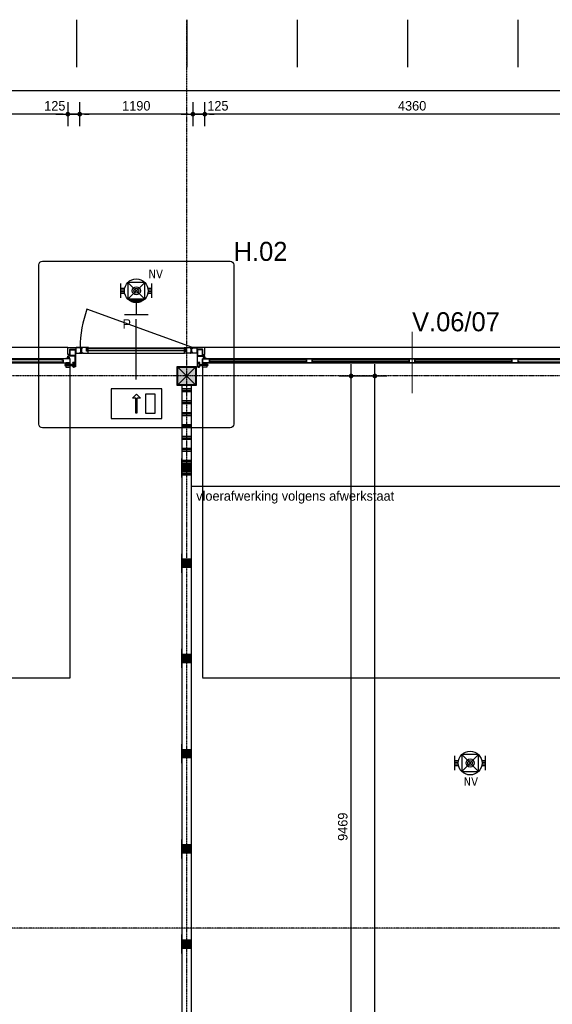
# Model space of a CAD drawing. Header units: millimetres. Extents: x -297000 to 504135, y -166520 to 252050.
# Tile 334 of 416: x 27969 to 33569, y 26026 to 36367. Entities that reach past the tile are written whole.
import ezdxf
from ezdxf.enums import TextEntityAlignment as Align
from ezdxf.lldxf.tags import DXFTag

# ---------------------------------------------------------------- set-up
doc = ezdxf.new("R2010")
doc.units = ezdxf.units.MM
doc.header["$MEASUREMENT"] = 0
for name, pattern in [('ACAD_ISO10W100', [18, 12, -3, 0, -3]), ('CENTER', [50.8, 31.75, -6.35, 6.35, -6.35]), ('HIDDEN', [0.375, 0.25, -0.125])]:
    doc.linetypes.add(name, pattern=pattern)
doc.layers.get('Defpoints').update_dxf_attribs({"color": 6})
for name, color, linetype in [('010_D0050_D', 1, 'Continuous'), ('010_T0050_T', 4, 'Continuous'), ('040_AXPRI_B', 9, 'CENTER'), ('068_HATCH_H', 8, 'Continuous'), ('080_SYMB_DETAIL', 4, 'Continuous'), ('080_SYMBO_G', 1, 'Continuous'), ('210_WALEX_E', 2, 'Continuous'), ('210_WALEX_G', 2, 'Continuous'), ('220_WALIN_E', 1, 'Continuous'), ('220_WALIN_G', 1, 'Continuous'), ('299_CONCR_H', 251, 'Continuous'), ('299_STEEL_G', 3, 'Continuous'), ('310_WINDO_E', 1, 'Continuous'), ('320_DOORS_G', 2, 'Continuous')]:
    doc.layers.add(name, color=color, linetype=linetype)
doc.styles.add('NORATT', font='TAHOMA.TTF')
doc.styles.add('VMX 1 SMALL 100', font='unvr55w.TTF', dxfattribs={"height": 100})
doc.styles.add('VMX 2 MEDIUM 100', font='unvr55w.TTF', dxfattribs={"height": 200})
doc.styles.add('VMX 2 MEDIUM 50', font='unvr55w.TTF', dxfattribs={"height": 100})
doc.styles.add('VMX 3 BIG 200', font='unvr55w.TTF', dxfattribs={"height": 800})
tags = doc.linetypes.add('SMALL', pattern=[0.19, 0.125, -0.065]).pattern_tags.tags
tags[6:7] = [DXFTag(74, 4), DXFTag(75, 0), DXFTag(340, '0'), DXFTag(46, 1.0), DXFTag(50, 0.0), DXFTag(44, 0.0), DXFTag(45, 0.0)]
tags[4:5] = [DXFTag(74, 4), DXFTag(75, 0), DXFTag(340, '0'), DXFTag(46, 1.0), DXFTag(50, 0.0), DXFTag(44, 0.0), DXFTag(45, 0.0)]
doc.dimstyles.new('VMX 50', dxfattribs={"dimscale": 50, "dimtxt": 1, "dimasz": 1, "dimexe": 2, "dimexo": 2, "dimgap": 0.7, "dimtad": 1, "dimdec": 0, "dimdsep": 46, "dimtxsty": 'VMX 2 MEDIUM 50', "dimblk1": 'VMX-DIM-ARROW', "dimblk2": 'VMX-DIM-ARROW', "dimsah": 1, "dimcen": 1, "dimdle": 2, "dimse1": 1, "dimse2": 1, "dimclrd": 256, "dimclre": 256, "dimclrt": 256, "dimadec": 0, "dimazin": 0, "dimtm": 1e-09, "dimtfac": 1, "dimtdec": 0, "dimtmove": 2, "dimatfit": 2, "dimldrblk": 'VMX-DIM-ARROW', "dimfxl": 0, "dimtolj": 2, "dimlwd": -1, "dimarcsym": 0})

# ---------------------------------------------------------------- blocks, each defined once
blk = doc.blocks.new('VMX-DIM-ARROW')
h = blk.add_hatch(color=256)
edge = h.paths.add_edge_path()
edge.add_arc((0, 0), 0.5, 0, 360)
for p, q in [((0, 2.5), (0, -2.5)), ((-2.5, 0), (2.5, 0))]:
    blk.add_line(p, q)
blk = doc.blocks.new('*D74')
at = {"layer": '010_D0050_D'}
blk.add_line((34225, 35375), (29965, 35375), dxfattribs=at)
at = {"layer": 'Defpoints', "color": 0}
for p in [(29915, 35375), (29915, 32887), (34275, 32887)]:
    blk.add_point(p, dxfattribs=at)
at = {"layer": '010_D0050_D', "xscale": 50, "yscale": 50, "zscale": 50, "rotation": 180}
blk.add_blockref('VMX-DIM-ARROW', (29915, 35375), dxfattribs=at)
at = {"layer": '010_D0050_D', "xscale": 50, "yscale": 50, "zscale": 50}
blk.add_blockref('VMX-DIM-ARROW', (34275, 35375), dxfattribs=at)
at = {"layer": '010_D0050_D', "insert": (32095, 35462), "char_height": 100, "attachment_point": 5, "style": 'VMX 2 MEDIUM 50'}
blk.add_mtext('\\A2;4360', dxfattribs=at)
blk = doc.blocks.new('*D75')
at = {"layer": '010_D0050_D'}
for p, q in [((29740, 35375), (29690, 35375)), ((29915, 35375), (29790, 35375)), ((29965, 35375), (30015, 35375))]:
    blk.add_line(p, q, dxfattribs=at)
at = {"layer": 'Defpoints', "color": 0}
for p in [(29790, 35375), (29790, 32925), (29915, 32887)]:
    blk.add_point(p, dxfattribs=at)
at = {"layer": '010_D0050_D', "xscale": 50, "yscale": 50, "zscale": 50}
blk.add_blockref('VMX-DIM-ARROW', (29790, 35375), dxfattribs=at)
at = {"layer": '010_D0050_D', "xscale": 50, "yscale": 50, "zscale": 50, "rotation": 180}
blk.add_blockref('VMX-DIM-ARROW', (29915, 35375), dxfattribs=at)
at = {"layer": '010_D0050_D', "insert": (30053, 35462), "char_height": 100, "attachment_point": 5, "style": 'VMX 2 MEDIUM 50'}
blk.add_mtext('\\A2;125', dxfattribs=at)
blk = doc.blocks.new('*D76')
at = {"layer": '010_D0050_D'}
blk.add_line((29740, 35375), (28650, 35375), dxfattribs=at)
at = {"layer": 'Defpoints', "color": 0}
for p in [(28600, 35375), (28600, 32925), (29790, 32925)]:
    blk.add_point(p, dxfattribs=at)
at = {"layer": '010_D0050_D', "xscale": 50, "yscale": 50, "zscale": 50, "rotation": 180}
blk.add_blockref('VMX-DIM-ARROW', (28600, 35375), dxfattribs=at)
at = {"layer": '010_D0050_D', "xscale": 50, "yscale": 50, "zscale": 50}
blk.add_blockref('VMX-DIM-ARROW', (29790, 35375), dxfattribs=at)
at = {"layer": '010_D0050_D', "insert": (29195, 35462), "char_height": 100, "attachment_point": 5, "style": 'VMX 2 MEDIUM 50'}
blk.add_mtext('\\A2;1190', dxfattribs=at)
blk = doc.blocks.new('*D77')
at = {"layer": '010_D0050_D'}
for p, q in [((28425, 35375), (28375, 35375)), ((28600, 35375), (28475, 35375)), ((28650, 35375), (28700, 35375))]:
    blk.add_line(p, q, dxfattribs=at)
at = {"layer": 'Defpoints', "color": 0}
for p in [(28475, 35375), (28475, 32887), (28600, 32925)]:
    blk.add_point(p, dxfattribs=at)
at = {"layer": '010_D0050_D', "xscale": 50, "yscale": 50, "zscale": 50}
blk.add_blockref('VMX-DIM-ARROW', (28475, 35375), dxfattribs=at)
at = {"layer": '010_D0050_D', "xscale": 50, "yscale": 50, "zscale": 50, "rotation": 180}
blk.add_blockref('VMX-DIM-ARROW', (28600, 35375), dxfattribs=at)
at = {"layer": '010_D0050_D', "insert": (28338, 35462), "char_height": 100, "attachment_point": 5, "style": 'VMX 2 MEDIUM 50'}
blk.add_mtext('\\A2;125', dxfattribs=at)
blk = doc.blocks.new('*D78')
at = {"layer": '010_D0050_D'}
blk.add_line((28425, 35375), (24165, 35375), dxfattribs=at)
at = {"layer": 'Defpoints', "color": 0}
for p in [(24115, 35375), (24115, 32887), (28475, 32887)]:
    blk.add_point(p, dxfattribs=at)
at = {"layer": '010_D0050_D', "xscale": 50, "yscale": 50, "zscale": 50, "rotation": 180}
blk.add_blockref('VMX-DIM-ARROW', (24115, 35375), dxfattribs=at)
at = {"layer": '010_D0050_D', "xscale": 50, "yscale": 50, "zscale": 50}
blk.add_blockref('VMX-DIM-ARROW', (28475, 35375), dxfattribs=at)
at = {"layer": '010_D0050_D', "insert": (26295, 35462), "char_height": 100, "attachment_point": 5, "style": 'VMX 2 MEDIUM 50'}
blk.add_mtext('\\A2;4360', dxfattribs=at)
blk = doc.blocks.new('*D88')
at = {"layer": '010_D0050_D'}
blk.add_line((12075, 35625), (35775, 35625), dxfattribs=at)
at = {"layer": 'Defpoints', "color": 0}
for p in [(35825, 35625), (12025, 32925), (35825, 32925)]:
    blk.add_point(p, dxfattribs=at)
at = {"layer": '010_D0050_D', "xscale": 50, "yscale": 50, "zscale": 50, "rotation": 180}
blk.add_blockref('VMX-DIM-ARROW', (12025, 35625), dxfattribs=at)
at = {"layer": '010_D0050_D', "xscale": 50, "yscale": 50, "zscale": 50}
blk.add_blockref('VMX-DIM-ARROW', (35825, 35625), dxfattribs=at)
at = {"layer": '010_D0050_D', "insert": (23925, 35712), "char_height": 100, "attachment_point": 5, "style": 'VMX 2 MEDIUM 50'}
blk.add_mtext('\\A2;23800', dxfattribs=at)
blk = doc.blocks.new('*D218')
at = {"layer": '010_D0050_D'}
blk.add_line((31453, 23206), (31453, 32575), dxfattribs=at)
at = {"layer": 'Defpoints', "color": 0}
for p in [(29775, 32625), (31453, 32625), (29775, 23156)]:
    blk.add_point(p, dxfattribs=at)
at = {"layer": '010_D0050_D', "xscale": 50, "yscale": 50, "zscale": 50}
for p, rotation in [((31453, 32625), 90), ((31453, 23156), 270)]:
    blk.add_blockref('VMX-DIM-ARROW', p, dxfattribs=dict(at, rotation=rotation))
at = {"layer": '010_D0050_D', "insert": (31366, 27891), "char_height": 100, "attachment_point": 5, "rotation": 90, "style": 'VMX 2 MEDIUM 50'}
blk.add_mtext('\\A2;9469', dxfattribs=at)
blk = doc.blocks.new('*D219')
at = {"layer": '010_D0050_D'}
blk.add_line((31703, 9475), (31703, 32575), dxfattribs=at)
at = {"layer": 'Defpoints', "color": 0}
for p in [(29725, 32625), (31703, 32625), (29725, 9425)]:
    blk.add_point(p, dxfattribs=at)
at = {"layer": '010_D0050_D', "xscale": 50, "yscale": 50, "zscale": 50}
for p, rotation in [((31703, 32625), 90), ((31703, 9425), 270)]:
    blk.add_blockref('VMX-DIM-ARROW', p, dxfattribs=dict(at, rotation=rotation))
at = {"layer": '010_D0050_D', "insert": (31616, 21025), "char_height": 100, "attachment_point": 5, "rotation": 90, "style": 'VMX 2 MEDIUM 50'}
blk.add_mtext('\\A2;23200', dxfattribs=at)
blk = doc.blocks.new('GRID01')
at = {"layer": '040_AXPRI_B', "linetype": 'ACAD_ISO10W100'}
for p, q in [((-5800, -3742), (-5800, 26942)), ((3750, 23200), (-26942, 23200)), ((3742, 17400), (-26942, 17400))]:
    blk.add_line(p, q, dxfattribs=at)
blk = doc.blocks.new('SEGMENTDEUR_plg')
at = {"layer": '210_WALEX_E', "color": 8, "linetype": 'SMALL', "ltscale": 25}
blk.add_lwpolyline([(4550, 200), (190, 200)], dxfattribs=at)
at = {"layer": '210_WALEX_E', "color": 8, "linetype": 'HIDDEN', "ltscale": 25}
blk.add_lwpolyline([(165, -7), (165, -3270), (4575, -3270), (4575, -7)], dxfattribs=at)
at = {"layer": '210_WALEX_G', "ltscale": 20}
for points in [[(175, 110), (175, 125), (190, 125), (190, 200), (65, 200)], [(4565, 110), (4565, 125), (4550, 125), (4550, 200), (4675, 200)]]:
    blk.add_lwpolyline(points, dxfattribs=at)
at = {"layer": '299_STEEL_G'}
for points in [[(114, 110), (166, 110, 0.414214), (170, 114), (170, 176, 0.414214), (166, 180), (114, 180, 0.414214), (110, 176), (110, 114, 0.414214)], [(4626, 110), (4574, 110, -0.414214), (4570, 114), (4570, 176, -0.414214), (4574, 180), (4626, 180, -0.414214), (4630, 176), (4630, 114, -0.414214)]]:
    blk.add_lwpolyline(points, format="xyb", close=True, dxfattribs=at)
for points in [[(114, 114), (166, 114), (166, 176), (114, 176)], [(4626, 114), (4574, 114), (4574, 176), (4626, 176)]]:
    blk.add_lwpolyline(points, close=True, dxfattribs=at)
at = {"layer": '320_DOORS_G'}
for points in [[(187, 95), (188, 95), (189, 96), (190, 98), (190, 98), (190, 107), (190, 108), (189, 109), (187, 110), (187, 110), (113, 110), (112, 110), (111, 109), (110, 107), (110, 107), (110, -4), (112, -4), (112, 107), (112, 107), (113, 108), (113, 108), (187, 108), (187, 108), (188, 107), (188, 107), (188, 98), (188, 98), (187, 97), (187, 97), (179, 97), (178, 97), (176, 96), (175, 94), (175, 92), (175, 91), (176, 89), (178, 88), (179, 88), (185, 88), (185, 90), (179, 90), (178, 90), (177, 91), (177, 92), (177, 94), (178, 95), (179, 95)], [(4553, 95), (4552, 95), (4551, 96), (4550, 98), (4550, 98), (4550, 107), (4550, 108), (4551, 109), (4553, 110), (4553, 110), (4627, 110), (4628, 110), (4629, 109), (4630, 107), (4630, 107), (4630, -4), (4628, -4), (4628, 107), (4628, 107), (4627, 108), (4627, 108), (4553, 108), (4553, 108), (4552, 107), (4552, 107), (4552, 98), (4552, 98), (4553, 97), (4553, 97), (4561, 97), (4562, 97), (4564, 96), (4565, 94), (4565, 92), (4565, 91), (4564, 89), (4562, 88), (4561, 88), (4555, 88), (4555, 90), (4561, 90), (4562, 90), (4563, 91), (4563, 92), (4563, 94), (4562, 95), (4561, 95)], [(112, 10), (112, 10), (112, 8), (113, 6), (119, -5), (120, -7), (123, -8), (125, -9), (125, -9), (128, -9), (131, -8), (133, -7), (135, -6), (135, -5), (138, 1), (137, 2), (134, -4), (134, -4), (132, -6), (130, -7), (128, -7), (125, -7), (125, -7), (123, -7), (122, -6), (120, -4), (114, 7), (114, 8), (113, 10), (113, 40), (113, 40), (114, 41), (115, 42), (134, 42), (135, 42), (136, 41), (136, 40), (136, 36), (137, 36), (137, 40), (137, 41), (136, 42), (135, 43), (134, 43), (115, 43), (114, 43), (113, 42), (112, 41), (112, 40)], [(240, 38), (255, 38), (255, 50), (240, 50)], [(1260, 38), (1245, 38), (1245, 50), (1260, 50)], [(1320, 38), (1335, 38), (1335, 50), (1320, 50)], [(2340, 38), (2325, 38), (2325, 50), (2340, 50)], [(2400, 38), (2415, 38), (2415, 50), (2400, 50)], [(3420, 38), (3405, 38), (3405, 50), (3420, 50)], [(3480, 38), (3495, 38), (3495, 50), (3480, 50)], [(4500, 38), (4485, 38), (4485, 50), (4500, 50)], [(4628, 10), (4628, 10), (4628, 8), (4627, 6), (4621, -5), (4620, -7), (4617, -8), (4615, -9), (4615, -9), (4612, -9), (4609, -8), (4607, -7), (4605, -6), (4605, -5), (4602, 1), (4603, 2), (4606, -4), (4606, -4), (4608, -6), (4610, -7), (4612, -7), (4615, -7), (4615, -7), (4617, -7), (4618, -6), (4620, -4), (4626, 7), (4626, 8), (4627, 10), (4627, 40), (4627, 40), (4626, 41), (4625, 42), (4606, 42), (4605, 42), (4604, 41), (4604, 40), (4604, 36), (4603, 36), (4603, 40), (4603, 41), (4604, 42), (4605, 43), (4606, 43), (4625, 43), (4626, 43), (4627, 42), (4628, 41), (4628, 40)]]:
    blk.add_lwpolyline(points, close=True, dxfattribs=at)
at = {"layer": '320_DOORS_G', "color": 1}
for points in [[(222, 21), (222, 10), (137, 10), (137, 21), (222, 21)], [(165, 38), (4575, 38), (4575, 80), (165, 80), (165, 38)], [(4518, 21), (4518, 10), (4603, 10), (4603, 21), (4518, 21)]]:
    blk.add_lwpolyline(points, dxfattribs=at)
at = {"layer": '320_DOORS_G'}
for points in [[(165, 38), (165, 80), (255, 80), (255, 70), (240, 70), (240, 38), (165, 38)], [(240, 70), (1260, 70), (1260, 50), (240, 50), (240, 70)], [(1260, 38), (1260, 70), (1245, 70), (1245, 80), (1335, 80), (1335, 70), (1320, 70), (1320, 38), (1260, 38)], [(1320, 70), (2340, 70), (2340, 50), (1320, 50), (1320, 70)], [(2340, 38), (2340, 70), (2325, 70), (2325, 80), (2415, 80), (2415, 70), (2400, 70), (2400, 38), (2340, 38)], [(2400, 70), (3420, 70), (3420, 50), (2400, 50), (2400, 70)], [(3420, 38), (3420, 70), (3405, 70), (3405, 80), (3495, 80), (3495, 70), (3480, 70), (3480, 38), (3420, 38)], [(4500, 70), (3480, 70), (3480, 50), (4500, 50), (4500, 70)], [(4575, 38), (4575, 80), (4485, 80), (4485, 70), (4500, 70), (4500, 38), (4575, 38)]]:
    blk.add_lwpolyline(points, dxfattribs=at)
at = {"layer": '320_DOORS_G', "color": 1}
for points in [[(212, 33), (165, 33), (165, 38), (212, 38)], [(212, -7), (165, -7), (165, 33), (212, 33)], [(4528, 33), (4575, 33), (4575, 38), (4528, 38)], [(4528, -7), (4575, -7), (4575, 33), (4528, 33)]]:
    blk.add_lwpolyline(points, close=True, dxfattribs=at)
for points, knots in [([(133, 30), (133, 32), (132, 34), (130, 35), (129, 36), (126, 36), (125, 35), (123, 34), (122, 32), (122, 30), (122, 30), (121, 29), (121, 29), (121, 27), (120, 24), (120, 21), (120, 17), (120, 14), (120, 10), (120, 7), (121, 4), (121, 2), (121, 2), (122, 1), (122, 1), (122, -1), (123, -3), (125, -4), (126, -5), (129, -5), (130, -4), (132, -3), (133, -1), (133, 1), (133, 1), (133, 30), (133, 30)], [0, 0, 0, 0, 1, 1, 1, 2, 2, 2, 3, 3, 3, 4, 4, 4, 5, 5, 5, 6, 6, 6, 7, 7, 7, 8, 8, 8, 9, 9, 9, 10, 10, 10, 11, 11, 11, 12, 12, 12, 12]), ([(133, 25), (133, 25), (134, 24), (134, 24), (134, 24), (135, 24), (135, 24), (135, 24), (136, 24), (136, 24), (136, 24), (136, 23), (137, 23), (137, 23), (137, 23), (137, 23), (137, 23), (137, 8), (137, 8), (137, 8), (137, 8), (137, 8), (136, 8), (136, 7), (136, 7), (136, 7), (135, 7), (135, 7), (135, 7), (134, 7), (134, 7), (134, 7), (133, 6), (133, 6)], [0, 0, 0, 0, 1, 1, 1, 2, 2, 2, 3, 3, 3, 4, 4, 4, 5, 5, 5, 6, 6, 6, 7, 7, 7, 8, 8, 8, 9, 9, 9, 10, 10, 10, 11, 11, 11, 11]), ([(4607, 25), (4607, 25), (4606, 24), (4606, 24), (4606, 24), (4605, 24), (4605, 24), (4605, 24), (4604, 24), (4604, 24), (4604, 24), (4604, 23), (4603, 23), (4603, 23), (4603, 23), (4603, 23), (4603, 23), (4603, 8), (4603, 8), (4603, 8), (4603, 8), (4603, 8), (4604, 8), (4604, 7), (4604, 7), (4604, 7), (4605, 7), (4605, 7), (4605, 7), (4606, 7), (4606, 7), (4606, 7), (4607, 6), (4607, 6)], [0, 0, 0, 0, 1, 1, 1, 2, 2, 2, 3, 3, 3, 4, 4, 4, 5, 5, 5, 6, 6, 6, 7, 7, 7, 8, 8, 8, 9, 9, 9, 10, 10, 10, 11, 11, 11, 11]), ([(4607, 30), (4607, 32), (4608, 34), (4610, 35), (4611, 36), (4614, 36), (4615, 35), (4617, 34), (4618, 32), (4618, 30), (4618, 30), (4619, 29), (4619, 29), (4619, 27), (4620, 24), (4620, 21), (4620, 17), (4620, 14), (4620, 10), (4620, 7), (4619, 4), (4619, 2), (4619, 2), (4618, 1), (4618, 1), (4618, -1), (4617, -3), (4615, -4), (4614, -5), (4611, -5), (4610, -4), (4608, -3), (4607, -1), (4607, 1), (4607, 1), (4607, 30), (4607, 30)], [0, 0, 0, 0, 1, 1, 1, 2, 2, 2, 3, 3, 3, 4, 4, 4, 5, 5, 5, 6, 6, 6, 7, 7, 7, 8, 8, 8, 9, 9, 9, 10, 10, 10, 11, 11, 11, 12, 12, 12, 12])]:
    blk.add_open_spline(points, degree=3, knots=knots, dxfattribs=at)
for points in [[(172, 86), (172, 86), (174, 88), (174, 88)], [(172, 85), (172, 85), (172, 86), (172, 86)], [(172, 86), (172, 86), (172, 86), (172, 86)], [(173, 85), (173, 85), (172, 85), (172, 85)], [(181, 84), (181, 84), (173, 85), (173, 85)], [(174, 88), (174, 88), (174, 88), (174, 88)], [(174, 88), (174, 88), (175, 88), (175, 88)], [(175, 88), (175, 88), (175, 88), (175, 88)], [(175, 88), (175, 88), (177, 87), (177, 87)], [(177, 87), (177, 87), (177, 87), (177, 87)], [(177, 87), (177, 87), (186, 87), (186, 87)], [(180, 93), (180, 93), (182, 94), (182, 94)], [(180, 92), (180, 92), (180, 93), (180, 93)], [(181, 91), (181, 91), (180, 92), (180, 92)], [(187, 91), (187, 91), (181, 91), (181, 91)], [(188, 84), (188, 84), (181, 84), (181, 84)], [(182, 94), (182, 94), (186, 94), (186, 94)], [(186, 94), (189, 94), (190, 95), (190, 95)], [(186, 87), (186, 87), (187, 87), (187, 87)], [(187, 87), (187, 87), (187, 91), (187, 91)], [(187, 91), (187, 91), (187, 91), (187, 91)], [(190, 85), (190, 85), (188, 84), (188, 84)], [(190, 95), (190, 95), (190, 93), (190, 93)], [(190, 93), (190, 93), (190, 91), (190, 91)], [(190, 91), (190, 91), (191, 90), (191, 90)], [(191, 88), (191, 88), (190, 88), (190, 88)], [(190, 88), (190, 88), (190, 87), (190, 87)], [(190, 87), (190, 87), (190, 85), (190, 85)], [(191, 90), (191, 90), (192, 90), (192, 90)], [(192, 88), (192, 88), (191, 88), (191, 88)], [(192, 90), (192, 90), (197, 89), (197, 89)], [(197, 87), (197, 87), (192, 88), (192, 88)], [(197, 89), (197, 89), (202, 86), (202, 86)], [(202, 85), (202, 85), (197, 87), (197, 87)], [(202, 86), (202, 86), (207, 83), (207, 83)], [(207, 82), (207, 82), (202, 85), (202, 85)], [(207, 83), (207, 83), (207, 82), (207, 82)], [(4530, 82), (4530, 82), (4538, 85), (4538, 85)], [(4533, 83), (4533, 83), (4530, 82), (4530, 82)], [(4538, 86), (4538, 86), (4533, 83), (4533, 83)], [(4543, 89), (4543, 89), (4538, 86), (4538, 86)], [(4538, 85), (4538, 85), (4543, 87), (4543, 87)], [(4548, 90), (4548, 90), (4543, 89), (4543, 89)], [(4543, 87), (4543, 87), (4548, 88), (4548, 88)], [(4549, 90), (4549, 90), (4548, 90), (4548, 90)], [(4548, 88), (4548, 88), (4549, 88), (4549, 88)], [(4550, 91), (4550, 91), (4549, 90), (4549, 90)], [(4549, 88), (4549, 88), (4550, 88), (4550, 88)], [(4554, 94), (4551, 94), (4550, 95), (4550, 95)], [(4550, 95), (4550, 95), (4550, 93), (4550, 93)], [(4550, 93), (4550, 93), (4550, 91), (4550, 91)], [(4550, 88), (4550, 88), (4550, 87), (4550, 87)], [(4550, 87), (4550, 87), (4550, 85), (4550, 85)], [(4550, 85), (4550, 85), (4552, 84), (4552, 84)], [(4552, 84), (4552, 84), (4559, 84), (4559, 84)], [(4553, 87), (4553, 87), (4553, 91), (4553, 91)], [(4553, 91), (4553, 91), (4553, 91), (4553, 91)], [(4553, 91), (4553, 91), (4559, 91), (4559, 91)], [(4554, 87), (4554, 87), (4553, 87), (4553, 87)], [(4558, 94), (4558, 94), (4554, 94), (4554, 94)], [(4563, 87), (4563, 87), (4554, 87), (4554, 87)], [(4560, 93), (4560, 93), (4558, 94), (4558, 94)], [(4559, 91), (4559, 91), (4560, 92), (4560, 92)], [(4559, 84), (4559, 84), (4567, 85), (4567, 85)], [(4560, 92), (4560, 92), (4560, 93), (4560, 93)], [(4565, 88), (4565, 88), (4563, 87), (4563, 87)], [(4563, 87), (4563, 87), (4563, 87), (4563, 87)], [(4566, 88), (4566, 88), (4565, 88), (4565, 88)], [(4565, 88), (4565, 88), (4565, 88), (4565, 88)], [(4568, 86), (4568, 86), (4566, 88), (4566, 88)], [(4566, 88), (4566, 88), (4566, 88), (4566, 88)], [(4567, 85), (4567, 85), (4568, 85), (4568, 85)], [(4568, 85), (4568, 85), (4568, 86), (4568, 86)], [(4568, 86), (4568, 86), (4568, 86), (4568, 86)]]:
    blk.add_open_spline(points, degree=3, dxfattribs=at)
blk = doc.blocks.new('*U1202')
at = {"layer": '068_HATCH_H'}
h = blk.add_hatch(dxfattribs=at)
h.set_pattern_fill('PLAST', color=256, scale=500, angle=180, style=0)
h.set_pattern_definition([(180, (0, 8367), (-2e-14, -125), []), (180, (-2e-15, 8351.37), (-2e-14, -125), []), (180, (-4e-15, 8335.75), (-2e-14, -125), [])])
h.paths.add_polyline_path([(0, 8367), (100, 8367), (100, 9367), (0, 9367)])
at = {"layer": '220_WALIN_G', "ltscale": 10}
for p, q in [((0, 8400), (0, 8600)), ((100, 8400), (100, 8600)), ((0, 7400), (0, 7600)), ((100, 7400), (100, 7600)), ((0, 6400), (0, 6600)), ((100, 6400), (100, 6600)), ((0, 5400), (0, 5600)), ((100, 5400), (100, 5600)), ((0, 4400), (0, 4600)), ((100, 4400), (100, 4600)), ((0, 3400), (0, 3600)), ((100, 3400), (100, 3600)), ((0, 2400), (0, 2600)), ((100, 2400), (100, 2600)), ((0, 1400), (0, 1600)), ((100, 1400), (100, 1600)), ((0, 400), (0, 600)), ((100, 400), (100, 600))]:
    blk.add_line(p, q, dxfattribs=at)
blk.add_lwpolyline([(0, 0), (100, 0), (100, 9367), (0, 9367)], close=True, dxfattribs=at)
at = {"layer": '220_WALIN_E', "ltscale": 10, "char_height": 100, "width": 100, "attachment_point": 5, "style": 'VMX 1 SMALL 100', "bg_fill": 1, "box_fill_scale": 1, "bg_fill_color": 255, "bg_fill_transparency": 0}
for insert in [(50, 8500), (50, 7500), (50, 6500), (50, 5500), (50, 4500), (50, 3500), (50, 2500), (50, 1500), (50, 500)]:
    blk.add_mtext('{\\fUnivers Condensed|b0|i0|c0|p34;A}', dxfattribs=dict(at, insert=insert))
blk = doc.blocks.new('K200x200x8+BETON')
at = {"layer": '299_CONCR_H'}
h = blk.add_hatch(color=256, dxfattribs=at)
edge = h.paths.add_edge_path()
edge.add_line((-92, -84), (-92, 84))
edge.add_arc((-84, 84), 8, 90, 180, ccw=False)
edge.add_line((-84, 92), (84, 92))
edge.add_arc((84, 84), 8, 0, 90, ccw=False)
edge.add_line((92, 84), (92, -84))
edge.add_arc((84, -84), 8, -90, 0, ccw=False)
edge.add_line((84, -92), (-84, -92))
edge.add_arc((-84, -84), 8, 180, 270, ccw=False)
at = {"layer": '299_STEEL_G'}
for points in [[(-100, -88), (-100, 88, -0.414214), (-88, 100), (88, 100, -0.414214), (100, 88), (100, -88, -0.414214), (88, -100), (-88, -100, -0.414214)], [(-92, -84), (-92, 84, -0.414214), (-84, 92), (84, 92, -0.414214), (92, 84), (92, -84, -0.414214), (84, -92), (-84, -92, -0.414214)]]:
    blk.add_lwpolyline(points, format="xyb", close=True, dxfattribs=at)
at = {"layer": 'Defpoints'}
blk.add_lwpolyline([(-100, 100), (100, 100), (100, -100), (-100, -100)], close=True, dxfattribs=at)
for points in [[(100, -100), (-100, 100)], [(100, 100), (-100, -100)]]:
    blk.add_lwpolyline(points, dxfattribs=at)
blk = doc.blocks.new('NOODUITGANG')
at = {"layer": '080_SYMBO_G'}
blk.add_lwpolyline([(3.552, 0), (0, 0), (0, 2.088), (3.552, 2.088)], close=True, dxfattribs=at)
at = {"layer": '080_SYMBO_G', "ltscale": 0.1}
blk.add_lwpolyline([(1.814, 1.719), (1.739, 1.719), (1.739, 0.659), (1.496, 0.659), (1.776, 0.369), (2.056, 0.659), (1.814, 0.659), (1.814, 1.719)], dxfattribs=at)
blk.add_lwpolyline([(2.422, 1.719), (3.097, 1.719), (3.097, 0.369), (2.422, 0.369)], close=True, dxfattribs=at)
blk = doc.blocks.new('P-deur')
at = {"layer": '080_SYMBO_G'}
blk.add_line((0, -316), (0, 316), dxfattribs=at)
at = {"layer": '080_SYMBO_G', "insert": (-56, 316), "char_height": 100, "attachment_point": 3, "style": 'VMX 2 MEDIUM 100'}
blk.add_mtext('P', dxfattribs=at)
blk = doc.blocks.new('ALCOA_deur')
at = {"layer": '310_WINDO_E', "color": 2}
for p, q in [((0, 27), (0, 28)), ((0, 28), (1, 28)), ((1, 28), (1, 29)), ((39, 29), (1, 29)), ((39, 28), (39, 29)), ((40, 28), (39, 28)), ((40, 27), (40, 28)), ((40, 24), (40, 27)), ((48, 24), (40, 24)), ((45, 30), (45, 31)), ((45, 31), (46, 31)), ((45, 30), (45, 29)), ((45, 29), (46, 29)), ((46, 31), (47, 31)), ((46, 29), (47, 28)), ((60, 31), (47, 31)), ((47, 28), (68, 28)), ((48, 24), (49, 24)), ((49, 24), (50, 24)), ((50, 24), (50, 23)), ((50, -20), (50, 23)), ((79, 31), (60, 31)), ((61, 24), (60, 24)), ((60, 24), (60, 23)), ((60, 23), (60, -20)), ((62, 24), (61, 24)), ((68, 24), (62, 24)), ((69, 28), (68, 28)), ((68, 24), (69, 25)), ((70, 27), (69, 28)), ((69, 25), (70, 25)), ((70, 26), (70, 27)), ((70, 25), (70, 26)), ((131, 31), (79, 31)), ((110, 28), (131, 28)), ((110, -9), (110, 28)), ((132, 31), (131, 31)), ((132, 29), (131, 28)), ((133, 30), (132, 31)), ((132, 31), (132, 31)), ((133, 30), (132, 29)), ((132, 29), (132, 29)), ((1137, 30), (1138, 31)), ((1137, 30), (1138, 29)), ((1138, 31), (1138, 31)), ((1138, 31), (1139, 31)), ((1138, 29), (1138, 29)), ((1138, 29), (1139, 28)), ((1139, 31), (1191, 31)), ((1160, 28), (1139, 28)), ((1160, -9), (1160, 28)), ((1191, 31), (1210, 31)), ((1200, 27), (1201, 28)), ((1200, 26), (1200, 27)), ((1200, 25), (1200, 26)), ((1201, 25), (1200, 25)), ((1201, 28), (1202, 28)), ((1202, 24), (1201, 25)), ((1223, 28), (1202, 28)), ((1202, 24), (1208, 24)), ((1208, 24), (1209, 24)), ((1209, 24), (1210, 24)), ((1210, 31), (1223, 31)), ((1210, 24), (1210, 23)), ((1210, 23), (1210, -20)), ((1221, 24), (1220, 24)), ((1220, 24), (1220, 23)), ((1220, -20), (1220, 23)), ((1222, 24), (1221, 24)), ((1222, 24), (1230, 24)), ((1224, 31), (1223, 31)), ((1224, 29), (1223, 28)), ((1225, 31), (1224, 31)), ((1225, 29), (1224, 29)), ((1225, 30), (1225, 31)), ((1225, 30), (1225, 29)), ((1230, 27), (1230, 28)), ((1230, 28), (1231, 28)), ((1230, 24), (1230, 27)), ((1231, 28), (1268, 28)), ((1231, 28), (1231, 28)), ((1269, 28), (1268, 28)), ((1270, 28), (1269, 28)), ((1270, 27), (1270, 28)), ((41, -22), (40, -23)), ((40, -23), (40, -24)), ((40, -24), (40, -25)), ((40, -25), (41, -25)), ((42, -22), (41, -22)), ((41, -25), (42, -26)), ((42, -22), (48, -22)), ((63, -26), (42, -26)), ((48, -26), (43, -26)), ((48, -22), (49, -21)), ((49, -21), (50, -21)), ((50, -21), (50, -20)), ((50, -26), (64, -26)), ((60, -20), (60, -21)), ((60, -21), (61, -21)), ((61, -21), (62, -22)), ((62, -22), (70, -22)), ((64, -26), (63, -26)), ((64, -28), (63, -29)), ((65, -26), (64, -26)), ((65, -28), (64, -28)), ((65, -27), (65, -26)), ((65, -27), (65, -28)), ((70, -22), (70, -27)), ((70, -27), (70, -28)), ((70, -28), (71, -28)), ((71, -28), (72, -29)), ((72, -29), (129, -29)), ((129, -9), (110, -9)), ((130, -9), (129, -9)), ((129, -9), (129, -9)), ((129, -29), (129, -28)), ((129, -28), (130, -28)), ((130, -10), (130, -9)), ((130, -27), (130, -10)), ((130, -28), (130, -27)), ((1140, -10), (1140, -9)), ((1140, -9), (1141, -9)), ((1140, -27), (1140, -10)), ((1140, -28), (1140, -27)), ((1141, -28), (1140, -28)), ((1141, -9), (1160, -9)), ((1141, -9), (1141, -9)), ((1141, -29), (1141, -28)), ((1198, -29), (1141, -29)), ((1199, -28), (1198, -29)), ((1200, -28), (1199, -28)), ((1208, -22), (1200, -22)), ((1200, -22), (1200, -27)), ((1200, -27), (1200, -28)), ((1205, -27), (1205, -26)), ((1205, -26), (1206, -26)), ((1205, -27), (1205, -28)), ((1205, -28), (1206, -28)), ((1220, -26), (1206, -26)), ((1206, -26), (1207, -26)), ((1206, -28), (1207, -29)), ((1207, -26), (1228, -26)), ((1209, -21), (1208, -22)), ((1210, -21), (1209, -21)), ((1210, -20), (1210, -21)), ((1220, -21), (1220, -20)), ((1221, -21), (1220, -21)), ((1222, -22), (1221, -21)), ((1228, -22), (1222, -22)), ((1222, -26), (1227, -26)), ((1228, -22), (1229, -22)), ((1229, -25), (1228, -26)), ((1229, -22), (1230, -23)), ((1230, -25), (1229, -25)), ((1230, -23), (1230, -24)), ((1230, -24), (1230, -25))]:
    blk.add_line(p, q, dxfattribs=at)
for points in [[(1225, 30), (116, 434)], [(0, 27), (0, -27), (0, -28), (1, -28), (1, -29), (63, -29)], [(1270, 27), (1270, -27), (1270, -28), (1269, -28), (1268, -29), (1207, -29)]]:
    blk.add_lwpolyline(points, dxfattribs=at)
at = {"layer": '310_WINDO_E'}
for points in [[(1153, 27), (1153, 18), (117, 18), (117, 27)], [(1153, -4), (117, -4), (117, 2), (1153, 2)]]:
    blk.add_lwpolyline(points, close=True, dxfattribs=at)
for points in [[(117, 2), (117, 18)], [(128, 2), (128, 18)], [(1142, 2), (1142, 18)], [(1153, 2), (1153, 18)]]:
    blk.add_lwpolyline(points, dxfattribs=at)
at = {"layer": '310_WINDO_E', "color": 8}
blk.add_lwpolyline([(129, -29), (1141, -29)], dxfattribs=at)
blk.add_arc((1225, 30), 1180, 160, 179.9991, dxfattribs=at)
blk = doc.blocks.new('EJ3T02')
at = {"color": 0}
for p, q in [((-3.25, -1.5), (-3.25, 1.5)), ((-3.25, 0.52), (-2.44, 0.52)), ((-3.25, 0.17), (-2.49, 0.17)), ((-1.77, 1.77), (1.77, -1.77)), ((1.77, 1.77), (-1.77, -1.77)), ((2.44, 0.52), (3.25, 0.52)), ((2.49, 0.17), (3.25, 0.17)), ((3.25, -1.5), (3.25, 1.5)), ((-3.25, -0.17), (-2.49, -0.17)), ((-3.25, -0.52), (-2.44, -0.52)), ((2.44, -0.52), (3.25, -0.52)), ((2.49, -0.17), (3.25, -0.17))]:
    blk.add_line(p, q, dxfattribs=at)
blk.add_lwpolyline([(1.77, -1.77), (1.77, 1.77), (-1.77, 1.77), (-1.77, -1.77)], close=True, dxfattribs=at)
blk.add_lwpolyline([(1.77, -1.77), (1.75, -1.75)], dxfattribs=at)
for radius in [2.5, 0.85, 0.5]:
    blk.add_circle((0, 0), radius, dxfattribs=at)
at = {"color": 0, "style": 'NORATT'}
for tag, flags, p in [('GELIJK', 9, (3.5, 7.5)), ('NUMMER', 8, (3.5, 3.5)), ('SCHAK', 8, (3.5, 5.25)), ('A_CODE', 8, (-3.5, 2.75)), ('GROEP', 8, (-3.5, -2.75)), ('KAST', 9, (3.5, -2.75))]:
    blk.add_attdef(tag, text='', height=1.8, dxfattribs=dict(at, flags=flags)).set_placement(p, align=Align.MIDDLE_CENTER)
blk = doc.blocks.new('EJ3T02WW')
at = {"color": 0}
for p, q in [((-3.25, -1.5), (-3.25, 1.5)), ((-3.25, 0.52), (-2.44, 0.52)), ((-3.25, 0.17), (-2.49, 0.17)), ((-1.77, 1.77), (1.77, -1.77)), ((1.77, 1.77), (-1.77, -1.77)), ((2.44, 0.52), (3.25, 0.52)), ((2.49, 0.17), (3.25, 0.17)), ((3.25, -1.5), (3.25, 1.5)), ((-3.25, -0.17), (-2.49, -0.17)), ((-3.25, -0.52), (-2.44, -0.52)), ((1.77, -1.77), (-1.77, -1.77)), ((1.48, -2.02), (-1.48, -2.02)), ((2.44, -0.52), (3.25, -0.52)), ((2.49, -0.17), (3.25, -0.17)), ((1.05, -2.27), (-1.05, -2.27)), ((0, -2.5), (0, -5)), ((-2.5, -5), (2.5, -5))]:
    blk.add_line(p, q, dxfattribs=at)
blk.add_lwpolyline([(1.77, -1.77), (1.77, 1.77), (-1.77, 1.77), (-1.77, -1.77)], close=True, dxfattribs=at)
blk.add_lwpolyline([(1.77, -1.77), (1.75, -1.75)], dxfattribs=at)
for radius in [2.5, 0.85, 0.5]:
    blk.add_circle((0, 0), radius, dxfattribs=at)
at = {"color": 0, "style": 'NORATT'}
for tag, flags, p in [('GELIJK', 9, (3.5, 7.5)), ('NUMMER', 8, (3.5, 3.5)), ('SCHAK', 8, (3.5, 5.25)), ('A_CODE', 8, (-3.5, 2.75)), ('GROEP', 8, (-3.5, -2.75)), ('KAST', 9, (3.5, -2.75))]:
    blk.add_attdef(tag, text='', height=1.8, dxfattribs=dict(at, flags=flags)).set_placement(p, align=Align.MIDDLE_CENTER)
blk = doc.blocks.new('1006_X-01.00')
at = {"layer": '299_CONCR_H', "color": 8}
blk.add_lwpolyline([(17450, 16240), (22310, 16240), (22310, 22040), (17450, 22040)], dxfattribs=at)
at = {"layer": 'Defpoints'}
for points in [[(16240, 26942), (16240, 26442)], [(17400, 26942), (17400, 26442)], [(18560, 26942), (18560, 26442)], [(19720, 26942), (19720, 26442)], [(20880, 26942), (20880, 26442)]]:
    blk.add_lwpolyline(points, dxfattribs=at)
for name, p in [('GRID01', (23200, 0)), ('ALCOA_deur', (16235, 23469)), ('SEGMENTDEUR_plg', (11600, 23300)), ('SEGMENTDEUR_plg', (17400, 23300)), ('K200x200x8+BETON', (17400, 23200))]:
    blk.add_blockref(name, p)
at = {"color": 9}
ref = blk.add_blockref('EJ3T02WW', (16870, 24095), dxfattribs=dict(at, xscale=50, yscale=50, zscale=50))
ref.add_attrib('A_CODE', 'NV', dxfattribs={"color": 1, "height": 90, "style": 'NORATT', "flags": 8}).set_placement((17074, 24272), align=Align.MIDDLE_CENTER)
ref = blk.add_blockref('EJ3T02', (20380, 19135), dxfattribs=dict(at, xscale=50, yscale=50, zscale=50))
ref.add_attrib('A_CODE', 'NV', dxfattribs={"color": 1, "height": 90, "style": 'NORATT', "flags": 8}).set_placement((20387, 18941), align=Align.MIDDLE_CENTER)
at = {"layer": '080_SYMBO_G', "color": 7}
blk.add_blockref('P-deur', (16870, 23480), dxfattribs=at)
at = {"layer": '080_SYMBO_G', "xscale": -150, "yscale": 150, "zscale": 150, "rotation": 180}
blk.add_blockref('NOODUITGANG', (16604, 23066), dxfattribs=at)
at = {"layer": '220_WALIN_G', "ltscale": 10}
blk.add_blockref('*U1202', (17350, 13733), dxfattribs=at)

msp = doc.modelspace()

# ---------------------------------------------------------------- linework, layer by layer
at = {"layer": '080_SYMB_DETAIL', "color": 6}
msp.add_lwpolyline([(28208.5, 33830.8), (30181.5, 33830.8, -0.4142136), (30219, 33793.3), (30219, 32118.3, -0.4142136), (30181.5, 32080.8), (28208.5, 32080.8, -0.4142136), (28171, 32118.3), (28171, 33793.3, -0.4142136)], format="xyb", close=True, dxfattribs=at)
at = {"layer": '080_SYMB_DETAIL', "color": 6, "const_width": 10}
msp.add_lwpolyline([(32095, 33091.5), (32095, 32441.5)], dxfattribs=at)

# ---------------------------------------------------------------- block references
msp.add_blockref('1006_X-01.00', (12325, 9425))

# ---------------------------------------------------------------- texts
at = {"layer": '010_T0050_T', "insert": (29825, 31415), "char_height": 100, "attachment_point": 1, "style": 'VMX 2 MEDIUM 50'}
msp.add_mtext('vloerafwerking volgens afwerkstaat', dxfattribs=at)
at = {"layer": '080_SYMB_DETAIL', "char_height": 200, "attachment_point": 7, "style": 'VMX 3 BIG 200'}
for s, insert in [('H.02', (30219, 33830.8)), ('V.06/07', (32095, 33091.5))]:
    msp.add_mtext(s, dxfattribs=dict(at, insert=insert))

# ---------------------------------------------------------------- dimensions: what is measured, and where the dimension line sits
at = {"layer": '010_D0050_D'}
for base, p1, p2, picture, middle in [((35825, 35625), (12025, 32925), (35825, 32925), '*D88', (23925, 35711.9)), ((24115, 35375), (28475, 32887), (24115, 32887), '*D78', (26295, 35461.9)), ((28600, 35375), (29790, 32925), (28600, 32925), '*D76', (29195, 35461.9)), ((29915, 35375), (34275, 32887), (29915, 32887), '*D74', (32095, 35461.9))]:
    dim = msp.add_linear_dim(base=base, p1=p1, p2=p2, dimstyle='VMX 50', dxfattribs=at)
    dim.commit()
    dim.dimension.update_dxf_attribs({"geometry": picture, "text_midpoint": middle})
for base, p1, p2, picture, middle in [((28475, 35375), (28600, 32925), (28475, 32887), '*D77', (28337.5, 35461.9)), ((29790, 35375), (29915, 32887), (29790, 32925), '*D75', (30052.5, 35461.9))]:
    dim = msp.add_linear_dim(base=base, p1=p1, p2=p2, dimstyle='VMX 50', dxfattribs=at)
    dim.commit()
    dim.dimension.update_dxf_attribs({"geometry": picture, "text_midpoint": middle, "dimtype": 160})
for base, p1, p2, picture, middle in [((31702.9, 32625), (29725, 9425), (29725, 32625), '*D219', (31616.1, 21025)), ((31452.9, 32625), (29775, 23156), (29775, 32625), '*D218', (31366.1, 27890.5))]:
    dim = msp.add_linear_dim(base=base, p1=p1, p2=p2, angle=90, dimstyle='VMX 50', dxfattribs=at)
    dim.commit()
    dim.dimension.update_dxf_attribs({"geometry": picture, "text_midpoint": middle})

doc.saveas('drawing.dxf')
